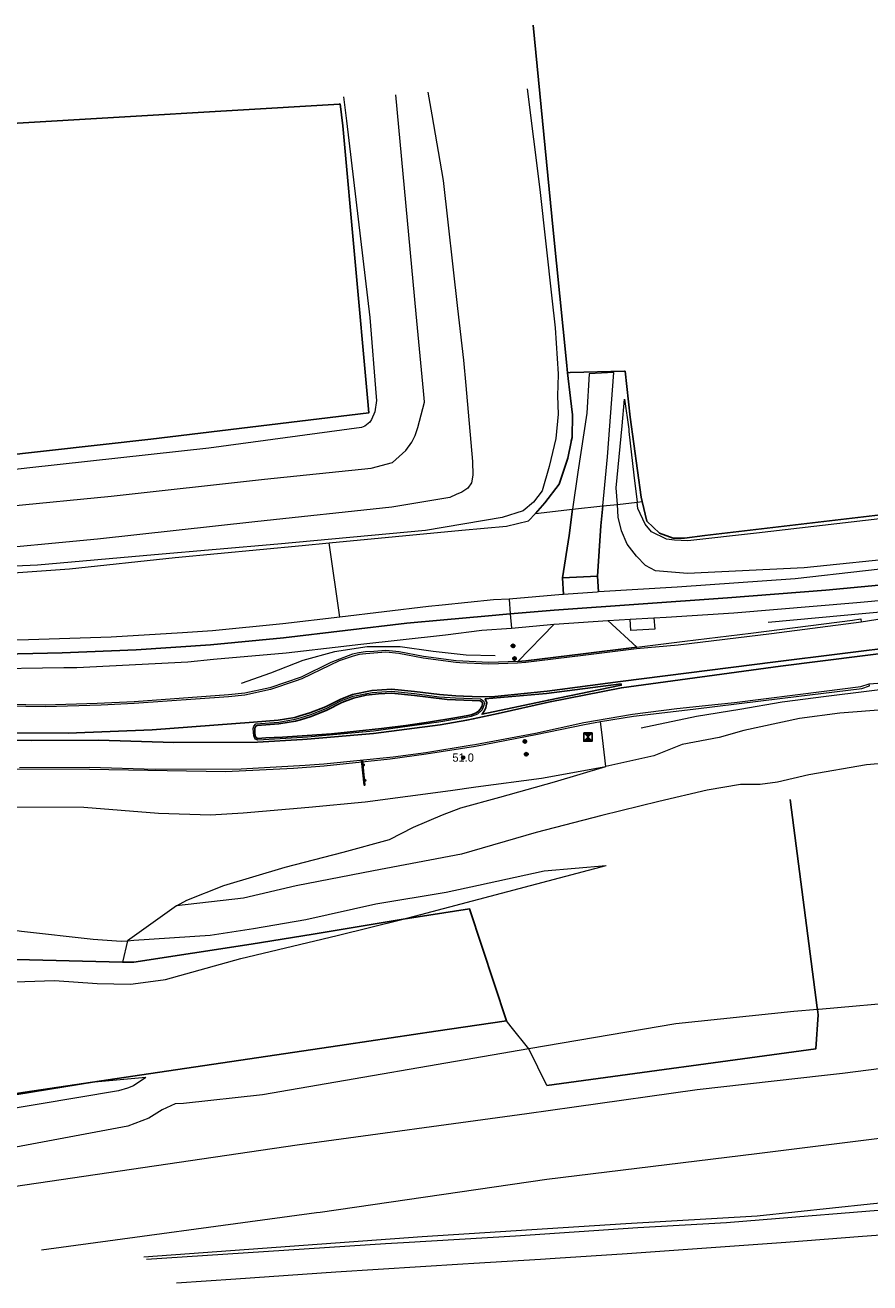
# Model space of a CAD drawing. Header units: metres. Extents: x 169249 to 194689, y 406250 to 412203.
# Tile 433 of 442: x 193479 to 193581, y 411630 to 411782. Entities that reach past the tile are written whole.
import ezdxf
from ezdxf.enums import TextEntityAlignment as Align

# ---------------------------------------------------------------- set-up
doc = ezdxf.new("R2010")
doc.units = ezdxf.units.M
doc.layers.get('0').update_dxf_attribs({"linetype": 'CONTINUOUS'})
for name, color, linetype, lineweight in [('BGT_NLCS_N264$0$B-WE-BV-GELEIDECONSTRUCTIE-G', 252, 'CONTINUOUS', 18), ('BGT_NLCS_N264$0$B-WE-GW-TALUD_KRUIN-G', 252, 'CONTINUOUS', 18), ('BGT_NLCS_N264$0$B-WE-GW-TALUD_TEEN-G', 252, 'CONTINUOUS', 18), ('BGT_NLCS_N264$0$B-WE-IE-TERREINAFSCHEIDING_KUNSTMATIG_HEKWERK-G', 252, 'BGT_NLCS_N264$0$IE-TERREINAFSCHEIDING-KUNSTMATIG', 18), ('BGT_NLCS_N264$0$B-WE-OG-TOPOGRAFIE_CULTUURSCHEIDING-G', 252, 'CONTINUOUS', 18), ('BGT_NLCS_N264$0$B-WE-OG-TOPOGRAFIE_TERREIN_AGRARISCH-GV', 252, 'CONTINUOUS', 18), ('BGT_NLCS_N264$0$B-WE-OG-TOPOGRAFIE_TERREIN_GROEN-GV', 252, 'CONTINUOUS', 18), ('BGT_NLCS_N264$0$B-WE-OG-TOPOGRAFIE_WEG_BERM-GV', 252, 'CONTINUOUS', 18), ('BGT_NLCS_N264$0$B-WE-OG-TOPOGRAFIE_WEG_RIJWEG-GV', 252, 'CONTINUOUS', 18), ('BGT_NLCS_N264$0$B-WE-OG-TOPOGRAFIE_WEG_RIJWIELPAD-GV', 252, 'CONTINUOUS', 18), ('BGT_NLCS_N264$0$B-WE-OG-TOPOGRAFIE_WEG_VERHARD-G', 252, 'CONTINUOUS', 18), ('BGT_NLCS_N264$0$B-WE-VW-VERKEERSTEKEN_BORD-S', 252, 'CONTINUOUS', 25), ('X-XX-AL-REFERENTIE-G', 7, 'CONTINUOUS', 18)]:
    doc.layers.add(name, color=color, linetype=linetype, lineweight=lineweight)
for name, color, linetype in [('BGT_NLCS_N264$0$B-WE-IE-MEUBILAIR_WEGMEUBILAIR-S', 252, 'CONTINUOUS'), ('BGT_NLCS_N264$0$B-WE-IE-TERREINAFSCHEIDING_KUNSTMATIG_HEKWERK_RASTER-G', 252, 'CONTINUOUS'), ('BGT_NLCS_N264$0$B-WE-OG-TOPOGRAFIE_WEG_INRIT-GV', 252, 'CONTINUOUS'), ('BGT_NLCS_N264$0$B-WE-OG-TOPOGRAFIE_WEG_VERKEERSEILAND-GV', 252, 'CONTINUOUS'), ('BGT_NLCS_N264$0$B-WE-VW-MARKERING-G', 252, 'CONTINUOUS'), ('BGT_NLCS_N264$0$B-WE-VW-VERKEERSTEKEN_DRAAGCONSTRUCTIE-S', 252, 'CONTINUOUS'), ('BGT_NLCS_N264$0$Label_Puntobject', 252, 'CONTINUOUS')]:
    doc.layers.add(name, color=color, linetype=linetype)
doc.styles.add('BGT_NLCS_N264$0$STANDARD', font='txt')
doc.linetypes.add('BGT_NLCS_N264$0$IE-TERREINAFSCHEIDING-KUNSTMATIG', pattern='A,4,[82,NLCS.SHX,S=0.75,R=90,X=0,Y=0],4,-2', length=10)

# ---------------------------------------------------------------- blocks, each defined once
blk = doc.blocks.new('BGT_NLCS_N264$0$SIE-WEG_SCHRIKHEK')
for points in [[(-1.125, 0), (-1.125, 0.1), (-1.5, 0.1), (-1.5, 0)], [(-0.375, 0), (-0.375, 0.1), (-0.75, 0.1), (-0.75, 0)], [(0.375, 0.1), (0, 0.1), (0, 0), (0.375, 0)], [(1.125, 0), (1.125, 0.1), (0.75, 0.1), (0.75, 0)]]:
    blk.add_hatch(color=0).paths.add_polyline_path(points)
at = {"color": 0}
for p, q in [((-1.125, 0), (-1.125, 0.1)), ((-0.75, 0), (-0.75, 0.1)), ((-0.375, 0), (-0.375, 0.1)), ((0, 0.1), (0, 0)), ((0.375, 0.1), (0.375, 0)), ((0.75, 0.1), (0.75, 0)), ((1.125, 0.1), (1.125, 0))]:
    blk.add_line(p, q, dxfattribs=at)
at = {"flags": 128}
for points in [[(-1.5, 0.1), (1.5, 0.1), (1.5, 0), (-1.5, 0)], [(-1.0125, 0.1), (-1.0125, 0.25), (-0.8625, 0.25), (-0.8625, 0.1)], [(0.8625, 0.1), (0.8625, 0.25), (1.0125, 0.25), (1.0125, 0.1)]]:
    blk.add_lwpolyline(points, close=True, dxfattribs=at)
blk = doc.blocks.new('BGT_NLCS_N264$0$SIE-WEG_CAMERA_SNELHEID-SO')
h = blk.add_hatch(color=256)
h.paths.add_polyline_path([(0.5, 0.5), (-0.5, 0.5), (0, 0)])
h.paths.add_polyline_path([(0, 0), (-0.5, -0.5), (0.5, -0.5)])
for p, q in [((-0.5, 0.5), (0.5, -0.5)), ((0.5, 0.5), (-0.5, -0.5))]:
    blk.add_line(p, q)
at = {"flags": 128}
blk.add_lwpolyline([(-0.5, 0.5), (0.5, 0.5), (0.5, -0.5), (-0.5, -0.5)], close=True, dxfattribs=at)
blk = doc.blocks.new('BGT_NLCS_N264$0$SIE-WEG_VERKEERSBORD_PAAL-SO')
blk.add_line((-0.3, 0), (0.3, 0))
for radius in [0.2, 0.0745]:
    blk.add_circle((0, 0), radius)
blk = doc.blocks.new('BGT_NLCS_N264$0$SIE-WEG_PAAL_ALGEMEEN_TYPE_02-SO')
at = {"ltscale": 0.5}
h = blk.add_hatch(color=256, dxfattribs=at)
h.paths.add_polyline_path([(0, 0), (0.1875, 0, 0.41421356), (0, 0.1875)])
h.paths.add_polyline_path([(0, -0.1875), (0, 0), (-0.1875, 0, 0.41421356)])
for p, q in [((-0.1875, 0), (0.1875, 0)), ((0, -0.1875), (0, 0.1875))]:
    blk.add_line(p, q, dxfattribs=at)
blk.add_circle((0, 0), 0.1875, dxfattribs=at)
blk = doc.blocks.new('BGT_NLCS_N264')
at = {"layer": 'BGT_NLCS_N264$0$B-WE-BV-GELEIDECONSTRUCTIE-G'}
for points in [[(193596.77, 411712.94, 12.89), (193591.77, 411712.32, 12.89), (193586.54, 411711.69, 12.89), (193568.58, 411710.03, 12.99)], [(193535.54, 411706.02, 13.18), (193532, 411706.08, 13.29), (193528.03, 411706.54, 13.27), (193524.02, 411707.1, 13.17), (193520.01, 411707.1, 13.25), (193516.07, 411706.48, 13.32), (193512.22, 411705.44, 13.42), (193508.33, 411703.93, 13.52), (193504.78, 411702.68, 13.57)], [(193553.19, 411697.3, 13.1), (193559.92, 411698.69, 13.12), (193565.15, 411699.54, 13.05), (193570.26, 411700.42, 12.99), (193575.61, 411701.13, 12.96), (193585.04, 411702.31, 12.88), (193595.4, 411703.66, 12.91)]]:
    blk.add_polyline3d(points, dxfattribs=at)
at = {"layer": 'BGT_NLCS_N264$0$B-WE-GW-TALUD_KRUIN-G'}
for points in [[(193476.63, 411724.12, 14.8), (193489.05, 411725.34, 14.76), (193507.6, 411727.42, 14.7), (193520.5, 411728.74, 14.74), (193523.08, 411729.41, 14.74), (193524.73, 411730.88, 14.74), (193525.42, 411731.88, 14.73), (193525.86, 411732.71, 14.76), (193526.16, 411733.67, 14.76), (193526.55, 411735.2, 14.76), (193526.98, 411736.72, 14.75), (193526.97, 411736.79, 14.75), (193526.85, 411738.1, 14.76), (193525.95, 411747.43, 14.84), (193523.5, 411773.95, 14.79)], [(193527.36, 411774.26, 14.72), (193527.87, 411771.51, 14.69), (193529.25, 411763.58, 14.77), (193530.98, 411748.08, 14.74), (193531.68, 411741.83, 14.73), (193531.96, 411738.74, 14.7), (193532.04, 411737.82, 14.68), (193532.78, 411729.54, 14.59), (193532.84, 411727.89, 14.57), (193532.66, 411726.98, 14.59), (193532.21, 411726.32, 14.59), (193531.51, 411725.83, 14.55), (193530.81, 411725.53, 14.52), (193530.03, 411725.2, 14.55), (193523.02, 411724, 14.62), (193506.44, 411722.25, 14.66), (193487.37, 411720.13, 14.59), (193472.03, 411718.69, 14.63), (193470.01, 411718.5, 14.63), (193452.98, 411717.1, 14.57), (193443.32, 411716.18, 14.76), (193439.89, 411715.14, 14.76), (193438.48, 411713.84, 14.56)], [(193550.32, 411724.35, 11.68), (193550.19, 411726.36, 11.52), (193550.91, 411733.86, 10.56), (193551.17, 411737.1, 10.43)], [(193491.02, 411671.51, 12.99), (193491.78, 411671.57, 12.98), (193501.04, 411672.17, 12.62), (193506.27, 411672.97, 12.42), (193512.59, 411674.09, 12.22), (193521.09, 411675.98, 11.76), (193529.59, 411677.39, 11.21), (193533.49, 411678.25, 11.07), (193541.44, 411679.98, 10.79), (193548.95, 411680.61, 10.16)], [(193480.59, 411634.08, 14.47), (193513.9, 411638.59, 14.21), (193514.33, 411638.65, 14.21), (193541.79, 411642.63, 14.48), (193567.21, 411645.75, 14.63), (193580.12, 411647.37, 14.6), (193587.2, 411648.26, 14.59)], [(193597.73, 411658, 14.75), (193577.58, 411655.41, 14.61), (193575.41, 411655.17, 14.63), (193560, 411653.46, 14.78), (193545.11, 411651.36, 14.7), (193539.38, 411650.55, 14.67), (193511.57, 411646.76, 14.32), (193462.87, 411639.61, 14.07), (193448.35, 411637.22, 14.01)], [(193493.24, 411654.96, 11.6), (193491.75, 411653.95, 12.26), (193491.03, 411653.65, 12.53), (193489.94, 411653.32, 12.55), (193475.24, 411650.86, 12.8), (193461.26, 411648.82, 12.83), (193454.01, 411647.77, 12.84), (193441.4, 411645.44, 13.31), (193439.55, 411645.38, 13.55), (193436.69, 411645.34, 13.75), (193434.46, 411645.62, 13.94), (193432.58, 411646.22, 13.93), (193430.82, 411646.91, 13.96), (193429.75, 411647.57, 13.96), (193429.16, 411648.17, 13.95)]]:
    blk.add_polyline3d(points, dxfattribs=at)
at = {"layer": 'BGT_NLCS_N264$0$B-WE-GW-TALUD_TEEN-G'}
blk.add_line((193524.39, 411674.12, 10.51), (193548.95, 411680.61, 10.16), dxfattribs=at)
for points in [[(193517.15, 411773.69, 12.77), (193517.53, 411770.82, 12.78), (193520.34, 411746.99, 12.98), (193521.13, 411737.38, 13.08), (193521.17, 411736.92, 13.08), (193520.95, 411735.57, 13.07), (193520.56, 411734.62, 13.06), (193520.34, 411734.29, 13.06), (193519.74, 411733.84, 13.03), (193519.33, 411733.68, 13.07), (193500.85, 411731.15, 13.29), (193479.2, 411728.77, 13.45), (193459.73, 411726.55, 13.49), (193441.75, 411724.39, 13.39), (193437.84, 411723.2, 13.48), (193435.94, 411722.34, 13.5), (193434.25, 411721.16, 13.5), (193433.2, 411720.19, 13.44), (193431.98, 411718.78, 13.31), (193430.94, 411717.93, 13.36), (193430.13, 411716.81, 13.38), (193429.21, 411715.81, 13.45), (193428.24, 411715.49, 13.45)], [(193539.39, 411774.69, 10.86), (193540.94, 411762.47, 10.85), (193542.39, 411749.33, 10.91), (193542.78, 411745.72, 10.93), (193543.15, 411740.16, 11.12), (193543.15, 411740.07, 11.13), (193543.07, 411737.48, 11.1), (193543.14, 411735.28, 11.26), (193542.89, 411732.35, 11.46), (193542.06, 411728.96, 11.61), (193541.23, 411725.98, 11.86), (193540.18, 411724.63, 12.05), (193538.92, 411723.59, 12.21), (193536.38, 411722.78, 12.39), (193527.08, 411721.18, 12.59), (193509.23, 411719.53, 12.87), (193494.28, 411718.26, 13.12), (193480.1, 411716.99, 13.16), (193471.03, 411716.57, 13.44), (193457.01, 411716.05, 13.87), (193445.86, 411715.59, 14.25), (193441.93, 411714.9, 14.32), (193440.19, 411714.27, 14.48), (193438.48, 411713.84, 14.56)], [(193551.17, 411737.1, 10.43), (193551.7, 411733.48, 10.39), (193551.73, 411733.17, 10.38), (193552.31, 411727.89, 10.32), (193552.72, 411724.62, 10.38)], [(193493.24, 411654.96, 11.6), (193487.01, 411654.36, 11.52), (193464.46, 411650.72, 11.86), (193450.18, 411648.33, 12.14), (193441.35, 411647.54, 12.36), (193434.92, 411648.29, 12.44), (193434.56, 411649.21, 12.42), (193434.54, 411649.98, 12.37), (193434.39, 411650.52, 12.37), (193434.27, 411652.31, 12.43), (193434.92, 411655.35, 12.48), (193436.58, 411663.94, 12.49), (193436.68, 411664.53, 12.51), (193438.07, 411672.76, 12.76)], [(193438.37, 411673.84, 12.81), (193442.22, 411672.3, 12.68), (193447.15, 411670.76, 12.34), (193461.1, 411667.28, 11.82), (193467.62, 411666.89, 11.59), (193474.94, 411666.45, 11.33), (193482.18, 411666.7, 11.19), (193487.33, 411666.31, 11.16), (193491.39, 411666.24, 11.12), (193492.91, 411666.44, 11.09), (193495.62, 411666.81, 11.04), (193504.75, 411669.34, 10.91), (193516.39, 411672.14, 10.67), (193524.39, 411674.12, 10.51)], [(193597.43, 411666.13, 9.77), (193594.3, 411664.89, 10.15), (193593.86, 411664.85, 10.15), (193585.59, 411664.13, 10.04), (193574.72, 411663.18, 10.03), (193574.56, 411663.17, 10.03)], [(193574.56, 411663.17, 10.03), (193571.67, 411662.92, 10.03), (193557.39, 411661.46, 10.05), (193539.62, 411658.41, 10.21)], [(193539.62, 411658.41, 10.21), (193507.34, 411652.84, 11.15), (193497.8, 411651.79, 11.65), (193496.79, 411651.76, 11.66), (193495.19, 411651.01, 11.73), (193493.58, 411650.03, 12.23), (193491.07, 411649.05, 12.77), (193468.4, 411644.8, 13), (193451.37, 411639.64, 13.07), (193447.49, 411638.46, 13.08)], [(193598.55, 411641.45, 10.17), (193589.44, 411640.49, 10.46), (193588.13, 411640.35, 10.5), (193580.94, 411639.59, 10.6), (193567.23, 411638.14, 10.78), (193551.36, 411637.23, 11.23), (193526.69, 411635.63, 12.11), (193493, 411633.19, 12.87)]]:
    blk.add_polyline3d(points, dxfattribs=at)
at = {"layer": 'BGT_NLCS_N264$0$B-WE-IE-TERREINAFSCHEIDING_KUNSTMATIG_HEKWERK-G'}
for points in [[(193515.43, 411719.69, 12.85), (193531.5, 411721.23, 12.65), (193536.89, 411721.73, 12.54), (193539.56, 411722.35, 12.35), (193540.39, 411723.26, 12.2)], [(193464.43, 411715.22, 13.7), (193471.53, 411715.64, 13.44), (193483.98, 411716.56, 13.24), (193496.77, 411717.91, 13.15), (193512.16, 411719.37, 12.89), (193515.43, 411719.69, 12.85)]]:
    blk.add_polyline3d(points, dxfattribs=at)
at = {"layer": 'BGT_NLCS_N264$0$B-WE-IE-TERREINAFSCHEIDING_KUNSTMATIG_HEKWERK_RASTER-G'}
for points in [[(193544.28, 411740.3, 10.9), (193544.15, 411741.58, 10.9), (193542.55, 411757.58, 10.81), (193540.12, 411782.39, 10.82)], [(193428.54, 411715.97, 13.72), (193430.32, 411719.06, 13.57), (193432.43, 411721.74, 13.55), (193434.51, 411723.48, 13.49), (193436.07, 411724.49, 13.4), (193442.21, 411725.74, 13.28), (193468.55, 411729.44, 13.3), (193493.83, 411732.27, 13.26), (193520.23, 411735.43, 13.01), (193520.06, 411737.25, 13), (193517.09, 411770.18, 12.93), (193516.77, 411772.85, 12.89), (193516.68, 411772.84, 12.89), (193477.02, 411770.49, 12.81)], [(193544.28, 411740.3, 10.9), (193544.66, 411737.22, 10.94), (193544.91, 411735.2, 10.96), (193544.83, 411732.44, 11.23), (193544.74, 411731.99, 11.26), (193544.73, 411731.92, 11.26), (193544.33, 411729.94, 11.36), (193543.29, 411726.81, 11.74), (193541.54, 411724.53, 11.99), (193540.39, 411723.26, 12.2)], [(193553.32, 411724.69, 10.39), (193553.19, 411725.21, 10.36), (193551.86, 411734.92, 10.36), (193551.26, 411740.48, 10.6), (193551.17, 411740.47, 10.61), (193544.61, 411740.31, 10.89), (193544.28, 411740.3, 10.9)], [(193553.32, 411724.69, 10.39), (193553.89, 411722.34, 10.53), (193555.42, 411720.88, 10.56), (193557.08, 411720.27, 10.56), (193558.47, 411720.25, 10.56), (193560.92, 411720.59, 10.52), (193583.57, 411723.23, 10.36), (193593, 411724.82, 10.37), (193596.87, 411725.91, 10.37), (193598.18, 411726.16, 10.36)], [(193574.56, 411663.17, 10.07), (193574.53, 411663.39, 10.07), (193571.25, 411688.61, 10.18)], [(193438.37, 411673.84, 12.81), (193438.53, 411674.95, 12.81), (193464.79, 411670.15, 12.77), (193475.9, 411669.29, 12.28), (193490.42, 411668.93, 12.24)], [(193524.39, 411674.12, 10.51), (193532.4, 411675.39, 10.39), (193536.88, 411661.82, 10.43)], [(193536.88, 411661.82, 10.43), (193528.34, 411660.56, 10.49), (193517.52, 411658.95, 10.56), (193491.64, 411655.11, 11.2), (193443.56, 411647.97, 11.78), (193435.15, 411648.43, 12.44), (193435.84, 411654.22, 12.52), (193435.87, 411654.43, 12.52), (193438.07, 411672.76, 12.76)], [(193490.42, 411668.93, 12.24), (193491.77, 411668.9, 12.23), (193505.99, 411671.09, 11.35), (193513.48, 411672.32, 11.01), (193524.39, 411674.12, 10.51)], [(193541.77, 411653.99, 12.91), (193574.36, 411658.42, 12.78), (193574.64, 411662.54, 10.07), (193574.56, 411663.17, 10.07)]]:
    blk.add_polyline3d(points, dxfattribs=at)
at = {"layer": 'BGT_NLCS_N264$0$B-WE-OG-TOPOGRAFIE_CULTUURSCHEIDING-G'}
blk.add_line((193541.77, 411653.99, 12.91), (193539.62, 411658.41, 10.21), dxfattribs=at)
blk.add_polyline3d([(193539.62, 411658.41, 10.21), (193537.47, 411661.08, 10.38), (193536.88, 411661.82, 10.43)], dxfattribs=at)
at = {"layer": 'BGT_NLCS_N264$0$B-WE-OG-TOPOGRAFIE_TERREIN_AGRARISCH-GV'}
blk.add_line((193552.72, 411724.62, 10.38), (193553.32, 411724.69, 10.39), dxfattribs=at)
at = {"layer": 'BGT_NLCS_N264$0$B-WE-OG-TOPOGRAFIE_TERREIN_GROEN-GV'}
for p, q in [((193550.32, 411724.35, 11.68), (193552.72, 411724.62, 10.38)), ((193540.39, 411723.26, 12.2), (193544.91, 411723.76, 12.03)), ((193544.91, 411723.76, 12.03), (193548.56, 411724.16, 11.87)), ((193548.56, 411724.16, 11.87), (193550.32, 411724.35, 11.68)), ((193496.95, 411675.73, 12.98), (193491.02, 411671.51, 12.99)), ((193491.02, 411671.51, 12.99), (193490.42, 411668.93, 12.24))]:
    blk.add_line(p, q, dxfattribs=at)
blk.add_polyline3d([(193604.19, 411697.37, 10.26), (193602.55, 411696.61, 10.05), (193599.34, 411695.77, 9.97), (193595.09, 411694.72, 9.9), (193589.65, 411693.56, 9.96), (193585.61, 411693.27, 10), (193580.49, 411692.82, 10), (193573.5, 411691.59, 10.08), (193569.73, 411690.72, 10.07), (193567.61, 411690.43, 10.08), (193565.25, 411690.43, 10.09), (193561.21, 411689.76, 10.08), (193555.33, 411688.38, 10.25), (193548.46, 411686.66, 10.5), (193540.49, 411684.6, 10.67), (193531.45, 411682, 11.01), (193520.79, 411679.99, 11.71), (193511.44, 411678.15, 12.19), (193505.06, 411676.67, 12.58), (193496.95, 411675.73, 12.98)], dxfattribs=at)
at = {"layer": 'BGT_NLCS_N264$0$B-WE-OG-TOPOGRAFIE_WEG_BERM-GV'}
for p, q in [((193516.7, 411710.71, 13.21), (193515.43, 411719.69, 12.85)), ((193548.52, 411696.07, 13.11), (193548.29, 411698.04, 13.2)), ((193548.93, 411692.62, 12.97), (193548.52, 411696.07, 13.11))]:
    blk.add_line(p, q, dxfattribs=at)
for points in [[(193600.7, 411725.59, 10.51), (193600.18, 411725.7, 10.47), (193598.33, 411725.2, 10.5), (193595.56, 411724.93, 10.5), (193592.81, 411724.21, 10.48), (193582.09, 411722.59, 10.36), (193567.17, 411720.88, 10.52), (193558.86, 411719.92, 10.56), (193557.22, 411720.01, 10.55), (193556.27, 411720.16, 10.5), (193554.45, 411721.01, 10.5), (193553.67, 411721.96, 10.44), (193552.82, 411723.84, 10.39), (193552.72, 411724.62, 10.38)], [(193598.14, 411720.21, 12.73), (193597.85, 411721.15, 12.69), (193597.38, 411721.35, 12.69), (193596.75, 411721.34, 12.68), (193594.11, 411720.88, 12.67), (193592.9, 411720.55, 12.67), (193591.94, 411720.16, 12.67), (193591.26, 411719.66, 12.67), (193590.73, 411719.24, 12.68), (193589.96, 411718.84, 12.68), (193589.09, 411718.55, 12.71), (193587.89, 411718.16, 12.73), (193585.48, 411717.94, 12.75), (193572.94, 411716.67, 12.7), (193558.8, 411715.99, 12.64), (193554.92, 411716.3, 12.64), (193553.71, 411716.96, 12.57), (193552.65, 411718.07, 12.47), (193551.51, 411719.53, 12.2), (193550.83, 411721.16, 12.02), (193550.41, 411722.81, 11.79), (193550.32, 411724.35, 11.68)], [(193538.27, 411705.32, 13.24), (193534.78, 411705.22, 13.3), (193530.81, 411705.41, 13.33), (193526.83, 411705.93, 13.34), (193523.89, 411706.49, 13.35), (193522.27, 411706.65, 13.34), (193520.83, 411706.55, 13.39), (193519.83, 411706.48, 13.41), (193519.02, 411706.39, 13.45), (193518.27, 411706.21, 13.46), (193515.65, 411705.2, 13.51), (193512.03, 411703.43, 13.55), (193508.24, 411702.13, 13.64), (193505.21, 411701.48, 13.69), (193503.25, 411701.27, 13.72), (193491.81, 411700.42, 13.93), (193487.33, 411700.23, 13.96), (193481.04, 411700.04, 14.1), (193466.96, 411700.29, 14.37)], [(193554.73, 411710.61, 13), (193554.84, 411709.26, 12.98), (193551.97, 411709.07, 13.02), (193551.88, 411710.45, 13.01)], [(193552.68, 411707.07, 13.1), (193558.48, 411707.8, 13.12), (193566.48, 411708.77, 13.08), (193578.81, 411710.34, 13.04), (193579.8, 411710.48, 12.96), (193579.86, 411710.1, 12.93)], [(193474.98, 411692.34, 14.26), (193486.41, 411692.28, 14.14), (193502.89, 411692.01, 13.91), (193511.11, 411692.42, 13.8), (193514.83, 411692.69, 13.53), (193522.81, 411693.52, 13.43), (193527.19, 411694.14, 13.37), (193533.14, 411695.07, 13.33), (193540.47, 411696.47, 13.25), (193546.34, 411697.71, 13.2), (193548.29, 411698.04, 13.2)], [(193548.29, 411698.04, 13.2), (193552.27, 411698.71, 13.18), (193559.51, 411699.54, 13.12), (193570.32, 411700.87, 13.09), (193579.92, 411702.04, 13.05), (193580.84, 411702.37, 12.97), (193580.79, 411702.62, 12.97)], [(193600.24, 411702.78, 12.67), (193600.27, 411701.79, 12.67), (193599.9, 411701.56, 12.67), (193598.87, 411701.31, 12.66), (193591.3, 411700.49, 12.68), (193582.98, 411699.51, 12.69), (193577.24, 411699.06, 12.71), (193572.38, 411698.41, 12.77), (193567.68, 411697.4, 12.76), (193565.64, 411696.98, 12.76), (193562.63, 411696.14, 12.76), (193558.16, 411695.27, 12.83), (193554.74, 411693.89, 12.87), (193548.93, 411692.62, 12.97)], [(193437.82, 411690.38, 14.27), (193443, 411689.75, 14.79), (193461.61, 411688.38, 14.53), (193474.42, 411687.71, 14.2), (193485.71, 411687.69, 14.07), (193494.75, 411686.94, 13.78), (193501.07, 411686.75, 13.71), (193505, 411687.01, 13.68), (193512.98, 411687.7, 13.47), (193519.78, 411688.33, 13.36), (193530.13, 411689.71, 13.25), (193533.19, 411690.13, 13.22), (193541.12, 411691.2, 13.13), (193548.93, 411692.62, 12.97)], [(193496.95, 411675.73, 12.98), (193498.18, 411676.43, 13.03), (193502.69, 411678.18, 13.06), (193510.1, 411680.41, 13.07), (193517.11, 411682.24, 13.05), (193522.74, 411683.78, 12.99), (193525.62, 411685.28, 12.98), (193529.15, 411686.77, 13.03), (193531.35, 411687.61, 13.03), (193536.09, 411688.89, 13.06), (193542.71, 411690.74, 13.06), (193548.93, 411692.62, 12.97)], [(193436.9, 411678.24, 13.63), (193460.16, 411675.24, 13.59), (193468.05, 411674.11, 13.38), (193478.19, 411672.66, 13.12), (193486.85, 411671.68, 13.03), (193490.25, 411671.44, 13), (193491.02, 411671.51, 12.99)]]:
    blk.add_polyline3d(points, dxfattribs=at)
at = {"layer": 'BGT_NLCS_N264$0$B-WE-OG-TOPOGRAFIE_WEG_INRIT-GV'}
for p, q in [((193547.92, 411715.66, 12.8), (193543.66, 411715.45, 12.87)), ((193543.66, 411715.45, 12.87), (193543.79, 411713.43, 12.99)), ((193548.02, 411713.75, 12.93), (193547.92, 411715.66, 12.8)), ((193542.68, 411709.83, 13.02), (193538.27, 411705.32, 13.24)), ((193552.68, 411707.07, 13.1), (193549.17, 411710.29, 13.02))]:
    blk.add_line(p, q, dxfattribs=at)
for points in [[(193544.91, 411723.76, 12.03), (193544.47, 411720.58, 12.38), (193543.66, 411715.45, 12.87)], [(193547.92, 411715.66, 12.8), (193548.33, 411721.74, 12.13), (193548.56, 411724.16, 11.87)], [(193538.27, 411705.32, 13.24), (193539.22, 411705.42, 13.19), (193546.18, 411706.27, 13.13), (193552.68, 411707.07, 13.1)]]:
    blk.add_polyline3d(points, dxfattribs=at)
at = {"layer": 'BGT_NLCS_N264$0$B-WE-OG-TOPOGRAFIE_WEG_RIJWEG-GV'}
for points in [[(193596.79, 411712.8, 12.92), (193590.72, 411711.83, 12.94), (193579.86, 411710.1, 12.93)], [(193579.86, 411710.1, 12.93), (193568.97, 411708.66, 12.97), (193557.69, 411707.31, 13.02), (193552.63, 411706.84, 13.05), (193546.2, 411706.05, 13.08), (193539.23, 411705.2, 13.13), (193538.25, 411705.11, 13.12), (193534.77, 411705.02, 13.18), (193531.23, 411705.18, 13.2), (193530.77, 411705.21, 13.21), (193526.8, 411705.73, 13.22), (193523.85, 411706.29, 13.23), (193522.3, 411706.44, 13.23), (193519.86, 411706.26, 13.31), (193519.07, 411706.16, 13.32), (193518.33, 411705.98, 13.33), (193516.65, 411705.39, 13.37), (193512.11, 411703.23, 13.43), (193511.3, 411702.95, 13.45), (193508.31, 411701.94, 13.54), (193505.23, 411701.26, 13.57), (193503.24, 411701.04, 13.6), (193491.82, 411700.23, 13.81), (193487.82, 411700.03, 13.88), (193481.03, 411699.82, 13.99), (193466.94, 411700.07, 14.26)], [(193580.79, 411702.62, 12.97), (193595.2, 411703.7, 12.91), (193595.39, 411703.72, 12.91)], [(193477.95, 411692.48, 14.13), (193486.41, 411692.51, 14), (193494.38, 411692.29, 13.84), (193504.79, 411692.32, 13.61), (193512.51, 411692.78, 13.46), (193514.8, 411692.92, 13.42), (193523.19, 411693.77, 13.31), (193527.15, 411694.32, 13.26), (193532.51, 411695.18, 13.21), (193533.06, 411695.27, 13.2), (193540.39, 411696.66, 13.13), (193546.27, 411697.92, 13.07), (193552.17, 411698.94, 13.05), (193557.53, 411699.64, 13.02), (193562.51, 411700.16, 12.98), (193564.5, 411700.37, 12.97), (193575.36, 411701.72, 12.93), (193579.82, 411702.28, 12.91), (193580.79, 411702.62, 12.97)], [(193506.56, 411697.79, 13.62), (193509.33, 411697.97, 13.61), (193511.31, 411698.34, 13.59), (193511.92, 411698.51, 13.57), (193513.21, 411698.89, 13.54), (193515.07, 411699.63, 13.5), (193516.85, 411700.55, 13.46), (193518.32, 411701.11, 13.43), (193520.62, 411701.59, 13.39), (193522.98, 411701.73, 13.37), (193525.76, 411701.46, 13.35), (193528.74, 411701.06, 13.35), (193530.74, 411700.91, 13.35), (193531.72, 411700.89, 13.33), (193532.74, 411700.86, 13.32), (193533.75, 411700.8, 13.3), (193534.13, 411700.58, 13.3), (193534.24, 411700.22, 13.29), (193534.11, 411699.9, 13.29), (193533.94, 411699.48, 13.27), (193533.4, 411698.94, 13.29), (193532.64, 411698.65, 13.31), (193532.03, 411698.55, 13.32), (193528.7, 411697.98, 13.35), (193520.78, 411696.88, 13.42), (193512.82, 411696.15, 13.52), (193512.18, 411696.11, 13.53), (193506.81, 411695.81, 13.61)], [(193506.81, 411695.81, 13.61), (193506.47, 411695.91, 13.63), (193506.3, 411696.31, 13.65), (193506.21, 411697.23, 13.65), (193506.29, 411697.5, 13.64), (193506.56, 411697.79, 13.62)]]:
    blk.add_polyline3d(points, dxfattribs=at)
at = {"layer": 'BGT_NLCS_N264$0$B-WE-OG-TOPOGRAFIE_WEG_RIJWIELPAD-GV'}
for p, q in [((193537.21, 411712.89, 13.01), (193537.35, 411711.08, 13.04)), ((193537.35, 411711.08, 13.04), (193537.49, 411709.35, 13.08)), ((193537.49, 411709.35, 13.08), (193542.68, 411709.83, 13.02)), ((193542.68, 411709.83, 13.02), (193549.17, 411710.29, 13.02)), ((193551.88, 411710.45, 13.01), (193554.73, 411710.61, 13))]:
    blk.add_line(p, q, dxfattribs=at)
for points in [[(193593.63, 411718.05, 12.89), (193590.23, 411717.23, 12.9), (193588.88, 411717.27, 12.91), (193571.86, 411715.35, 12.91), (193557.55, 411714.34, 12.9), (193548.02, 411713.75, 12.93)], [(193537.21, 411712.89, 13.01), (193535.32, 411712.81, 12.99), (193529.1, 411712.14, 13.06), (193527.44, 411711.98, 13.07), (193516.7, 411710.71, 13.21)], [(193543.79, 411713.43, 12.99), (193543.67, 411713.42, 13), (193537.21, 411712.89, 13.01)], [(193548.02, 411713.75, 12.93), (193547.88, 411713.74, 12.93), (193543.79, 411713.43, 12.99)], [(193554.73, 411710.61, 13), (193556.24, 411710.7, 13), (193564.42, 411711.2, 12.99), (193579.33, 411712.45, 13), (193590.72, 411713.51, 13.02), (193593.74, 411713.69, 12.96), (193596.6, 411713.81, 13), (193596.67, 411713.83, 13)], [(193440.8, 411706.39, 14.74), (193450.03, 411705.51, 14.66), (193462.58, 411704.64, 14.31), (193472.96, 411704.42, 14.01), (193483.3, 411704.59, 13.74), (193484.88, 411704.61, 13.79), (193498.32, 411705.28, 13.54), (193501.42, 411705.59, 13.47), (193510.21, 411706.38, 13.35), (193517.2, 411707.2, 13.27), (193518.88, 411707.4, 13.25), (193529.5, 411708.56, 13.16), (193533.92, 411709.1, 13.06), (193537.49, 411709.35, 13.08)], [(193516.7, 411710.71, 13.21), (193509.83, 411709.9, 13.29), (193501.3, 411709.05, 13.38), (193497.69, 411708.8, 13.47), (193489.03, 411708.29, 13.64), (193479.02, 411707.93, 13.83), (193470.24, 411707.88, 14.04), (193464.29, 411708.16, 14.22)], [(193549.17, 411710.29, 13.02), (193549.22, 411710.29, 13.02), (193551.88, 411710.45, 13.01)]]:
    blk.add_polyline3d(points, dxfattribs=at)
at = {"layer": 'BGT_NLCS_N264$0$B-WE-OG-TOPOGRAFIE_WEG_VERHARD-G'}
for points in [[(193548.56, 411724.16, 11.87), (193549.13, 411730.12, 11.23), (193549.88, 411740.34, 10.4), (193546.89, 411740.16, 10.59), (193546.64, 411735.41, 10.75), (193545.54, 411728.25, 11.54), (193544.91, 411723.76, 12.03)], [(193585.9, 411639.15, 10.51), (193571.93, 411638.05, 10.7), (193563.52, 411637.35, 10.82), (193552.81, 411636.75, 11.09), (193537.98, 411635.73, 11.7), (193524.44, 411634.92, 12.13), (193522.25, 411634.79, 12.2), (193493.33, 411632.91, 12.91)], [(193496.93, 411630.08, 12.71), (193504.11, 411630.57, 12.55), (193516.25, 411631.41, 12.3), (193531.61, 411632.38, 12.08), (193532.96, 411632.46, 12.01), (193541.02, 411632.94, 11.65), (193542.78, 411633.05, 11.57), (193551.52, 411633.63, 11.16), (193570.7, 411635.01, 10.65), (193580, 411635.71, 10.44), (193588.2, 411636.34, 10.25)]]:
    blk.add_polyline3d(points, dxfattribs=at)
at = {"layer": 'BGT_NLCS_N264$0$B-WE-OG-TOPOGRAFIE_WEG_VERKEERSEILAND-GV'}
blk.add_polyline3d([(193533.74, 411699.61, 13.41), (193533.9, 411699.89, 13.43), (193533.98, 411700.19, 13.41), (193533.96, 411700.41, 13.43), (193533.73, 411700.58, 13.43), (193531.75, 411700.65, 13.45), (193531.73, 411700.65, 13.45), (193529.73, 411700.74, 13.46), (193527.74, 411700.95, 13.48), (193525.75, 411701.22, 13.47), (193522.98, 411701.47, 13.5), (193521.42, 411701.42, 13.52), (193519.9, 411701.25, 13.53), (193518.37, 411700.89, 13.56), (193516.95, 411700.34, 13.6), (193515.14, 411699.42, 13.62), (193513.26, 411698.66, 13.67), (193511.95, 411698.27, 13.7), (193511.36, 411698.1, 13.71), (193509.33, 411697.76, 13.73), (193506.71, 411697.58, 13.75), (193506.53, 411697.48, 13.73), (193506.42, 411697.25, 13.73), (193506.44, 411696.71, 13.74), (193506.47, 411696.31, 13.72), (193506.55, 411696.13, 13.73), (193506.8, 411696, 13.74), (193507.77, 411696.08, 13.72), (193509.79, 411696.17, 13.69), (193512.16, 411696.32, 13.65), (193512.77, 411696.36, 13.64), (193515.73, 411696.57, 13.6), (193518.75, 411696.87, 13.56), (193521.75, 411697.21, 13.52), (193524.73, 411697.59, 13.48), (193527.7, 411698.02, 13.47), (193530.64, 411698.51, 13.46), (193532, 411698.75, 13.43), (193532.61, 411698.86, 13.42), (193533.24, 411699.11, 13.41), (193533.49, 411699.31, 13.41), (193533.74, 411699.61, 13.41)], dxfattribs=at)
at = {"layer": 'BGT_NLCS_N264$0$B-WE-VW-MARKERING-G', "linetype": 'Continuous'}
for points in [[(193537.35, 411711.08, 13.02), (193542.68, 411711.53, 12.99), (193563.64, 411713.03, 12.95), (193575.55, 411713.96, 12.96), (193588.39, 411715.16, 12.95), (193598.63, 411716.3, 12.98), (193599.09, 411716.36, 12.98)], [(193441.1, 411708.18, 14.71), (193441.43, 411708.14, 14.71), (193447.41, 411707.51, 14.68), (193453.27, 411707.09, 14.53), (193459.23, 411706.74, 14.46), (193465.17, 411706.41, 14.24), (193474.13, 411706.19, 13.99), (193483.12, 411706.36, 13.79), (193492.05, 411706.73, 13.63), (193501.06, 411707.35, 13.44), (193509.9, 411708.18, 13.34), (193524.84, 411709.97, 13.17), (193529.3, 411710.36, 13.13), (193534.26, 411710.82, 13.04), (193537.35, 411711.08, 13.02)]]:
    blk.add_polyline3d(points, dxfattribs=at)
at = {"layer": 'BGT_NLCS_N264$0$B-WE-VW-MARKERING-G'}
for points in [[(193585.05, 411707.23, 12.99), (193569.45, 411705.28, 13.01), (193550.69, 411702.91, 13.13), (193541.83, 411701.72, 13.23), (193535.1, 411701.04, 13.28), (193532.76, 411701.08, 13.31), (193531.69, 411701.12, 13.33), (193530.78, 411701.15, 13.34), (193528.8, 411701.32, 13.36), (193525.78, 411701.71, 13.37), (193522.98, 411701.96, 13.37), (193520.62, 411701.82, 13.39), (193518.26, 411701.33, 13.44), (193516.75, 411700.72, 13.47), (193514.98, 411699.84, 13.5), (193513.07, 411699.11, 13.56), (193511.88, 411698.75, 13.57), (193511.27, 411698.56, 13.58), (193509.27, 411698.24, 13.59), (193506.27, 411697.99, 13.63), (193494.01, 411697.06, 13.85), (193483.82, 411696.65, 14.07), (193472.58, 411696.7, 14.22)], [(193469.33, 411695.9, 14.29), (193479.37, 411695.74, 14.14), (193487.49, 411695.78, 14.01), (193496.64, 411695.53, 13.8), (193506.74, 411695.57, 13.61), (193512.21, 411695.88, 13.52), (193512.76, 411695.91, 13.51), (193520.8, 411696.62, 13.41), (193528.88, 411697.66, 13.34), (193532.08, 411698.23, 13.31), (193532.88, 411698.37, 13.3), (193535.89, 411699.02, 13.26), (193541.99, 411700.38, 13.21), (193550.82, 411702.15, 13.13), (193570.09, 411704.75, 13.01), (193585.12, 411706.65, 12.99)], [(193541.73, 411701.43, 13.22), (193534.32, 411700.82, 13.3), (193534.52, 411700.3, 13.3), (193534.44, 411699.95, 13.3), (193534.38, 411699.7, 13.29), (193534.19, 411699.31, 13.3), (193533.94, 411698.94, 13.28), (193541.98, 411700.65, 13.19), (193550.8, 411702.45, 13.17), (193550.79, 411702.54, 13.15), (193550.78, 411702.62, 13.14), (193541.73, 411701.43, 13.22)]]:
    blk.add_polyline3d(points, dxfattribs=at)
at = {"layer": 'BGT_NLCS_N264$0$B-WE-IE-MEUBILAIR_WEGMEUBILAIR-S', "color": 7}
for name, p in [('BGT_NLCS_N264$0$SIE-WEG_CAMERA_SNELHEID-SO', (193546.76, 411696.17, 13.09)), ('BGT_NLCS_N264$0$SIE-WEG_PAAL_ALGEMEEN_TYPE_02-SO', (193531.65, 411693.69, 13.18))]:
    blk.add_blockref(name, p, dxfattribs=at)
at = {"layer": 'BGT_NLCS_N264$0$B-WE-VW-VERKEERSTEKEN_BORD-S', "color": 7, "rotation": 275.6838871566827}
blk.add_blockref('BGT_NLCS_N264$0$SIE-WEG_SCHRIKHEK', (193519.51, 411691.85, 13.43), dxfattribs=at)
at = {"layer": 'BGT_NLCS_N264$0$B-WE-VW-VERKEERSTEKEN_DRAAGCONSTRUCTIE-S', "color": 7}
for p in [(193537.7, 411707.21, 13.13), (193537.87, 411705.67, 13.17), (193539.12, 411695.64, 13.18), (193539.29, 411694.1, 13.15)]:
    blk.add_blockref('BGT_NLCS_N264$0$SIE-WEG_VERKEERSBORD_PAAL-SO', p, dxfattribs=at)
at = {"layer": 'BGT_NLCS_N264$0$Label_Puntobject', "lineweight": 18, "style": 'BGT_NLCS_N264$0$STANDARD'}
blk.add_text('51.0', height=1, dxfattribs=at).set_placement((193531.65, 411693.69, 13.18), align=Align.MIDDLE)

msp = doc.modelspace()

# ---------------------------------------------------------------- block references
at = {"layer": 'X-XX-AL-REFERENTIE-G'}
msp.add_blockref('BGT_NLCS_N264', (0, 0), dxfattribs=at)

doc.saveas('drawing.dxf')
